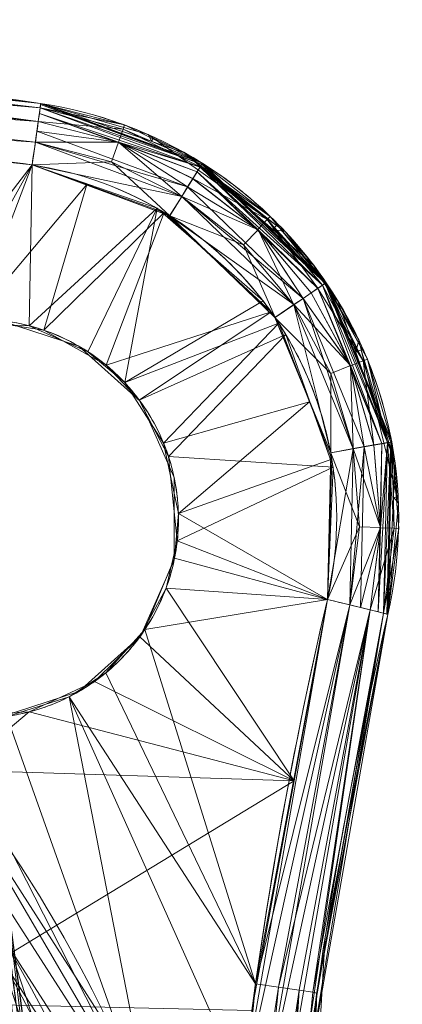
# Model space of a CAD drawing. Header units: millimetres. Extents: x -71 to 71, y -145 to 145.
# Tile 394 of 497: x 53 to 71, y 28 to 75. Entities that reach past the tile are written whole.
import ezdxf

# ---------------------------------------------------------------- set-up
doc = ezdxf.new("R2010")
doc.units = ezdxf.units.MM
doc.layers.add('1', color=7, linetype='CONTINUOUS')

msp = doc.modelspace()

# ---------------------------------------------------------------- linework, layer by layer
at = {"layer": '1', "color": 163, "linetype": 'Continuous', "lineweight": 13}
for p, q in [((54.195, 71.05, -127.9), (54.195, 71.05, -139.1)), ((70.739, 46.708, -127.83), (70.739, 46.708, -139.17)), ((54.636, 17.778, -15.8), (52.153, 36.5, -15.778)), ((52.153, 36.5, -40.222), (56.009, 7.431, -40.188))]:
    msp.add_line(p, q, dxfattribs=at)
at = {"layer": '1', "color": 163, "linetype": 'Continuous', "lineweight": 13, "extrusion": (-5.23961e-15, 1.15648e-14, -1)}
for centre, radius in [((0, 0, 144.005), 61.018), ((0, 0, 124.37), 56.395)]:
    msp.add_circle(centre, radius, dxfattribs=at)
at = {"layer": '1', "color": 163, "linetype": 'Continuous', "lineweight": 13}
msp.add_circle((0, 0, -145), 60.443, dxfattribs=at)
at = {"layer": '1', "color": 163, "linetype": 'Continuous', "lineweight": 13, "extrusion": (0.989177, -0.146467, 0.008693)}
msp.add_arc((75.221, -139.47, 41.993), 3, 270.8671, 0, dxfattribs=at)
at = {"layer": '1', "color": 163, "linetype": 'Continuous', "lineweight": 13, "extrusion": (-0.989177, 0.146467, 0.008693)}
msp.add_arc((-75.221, -127.52, -44.314), 3, 90.8671, 180, dxfattribs=at)
at = {"layer": '1', "color": 163, "linetype": 'Continuous', "lineweight": 13, "extrusion": (0.227826, 0.973615, -0.012994)}
msp.add_arc((-55.236, -127.019, 63.253), 3, 90.6676, 180, dxfattribs=at)
at = {"layer": '1', "color": 163, "linetype": 'Continuous', "lineweight": 13, "extrusion": (-0.227826, -0.973615, -0.012994)}
msp.add_arc((55.236, -139.959, -59.784), 3, 270.6676, 0, dxfattribs=at)
at = {"layer": '1', "color": 163, "linetype": 'Continuous', "lineweight": 13}
msp.add_arc((0, 0, -142.505), 63.564, 9.62085, 42.27869, dxfattribs=at)
for points in [[(-54.195, 71.05, -127.9), (-45.228, 72.377, -127.822), (-27.195, 74.373, -127.694), (0, 75.374, -127.619), (27.195, 74.373, -127.694), (45.228, 72.377, -127.822), (54.195, 71.05, -127.9)], [(54.195, 71.05, -139.1), (45.228, 72.377, -139.178), (27.195, 74.373, -139.306), (0, 75.374, -139.381), (-27.195, 74.373, -139.306), (-45.228, 72.377, -139.178), (-54.195, 71.05, -139.1)], [(62.67, 10.623, -142.505), (63.298, 22.964, -142.458), (65.039, 35.345, -142.331), (67.861, 47.422, -142.17)], [(70.739, 46.708, -139.17), (67.955, 34.81, -139.331), (66.235, 22.614, -139.459), (65.614, 10.461, -139.506)]]:
    msp.add_open_spline(points, degree=3, dxfattribs=at)
for points, knots in [([(53.788, 68.123, -124.9), (51.563, 68.453, -124.881), (47.107, 69.072, -124.843), (38.174, 70.145, -124.776), (26.973, 71.181, -124.708), (15.742, 71.802, -124.664), (6.748, 72.05, -124.647), (0, 72.113, -124.642), (-6.748, 72.051, -124.647), (-15.742, 71.803, -124.664), (-26.973, 71.181, -124.708), (-38.174, 70.15, -124.776), (-47.107, 69.073, -124.844), (-51.563, 68.453, -124.881), (-53.788, 68.123, -124.9)], [0, 0, 0, 0, 0.0625, 0.125, 0.25, 0.375, 0.4375, 0.5, 0.5625, 0.625, 0.75, 0.875, 0.9375, 1, 1, 1, 1]), ([(-53.788, 68.123, -142.1), (-51.563, 68.453, -142.119), (-47.107, 69.072, -142.157), (-38.174, 70.145, -142.224), (-26.974, 71.183, -142.292), (-15.742, 71.803, -142.336), (-6.748, 72.051, -142.353), (0, 72.113, -142.358), (6.748, 72.05, -142.353), (15.742, 71.802, -142.336), (26.973, 71.181, -142.292), (38.174, 70.145, -142.224), (47.107, 69.072, -142.157), (51.563, 68.453, -142.119), (53.788, 68.123, -142.1)], [0, 0, 0, 0, 0.0625, 0.125, 0.25, 0.375, 0.4375, 0.5, 0.5625, 0.625, 0.75, 0.875, 0.9375, 1, 1, 1, 1]), ([(70.739, 46.708, -127.83), (71.366, 49.387, -127.86), (71.43, 52.228, -127.886), (70.424, 57.629, -127.925), (69.346, 60.243, -127.938), (67.033, 63.645, -127.947), (66.133, 64.713, -127.948), (64.146, 66.628, -127.948), (63.065, 67.472, -127.946), (59.567, 69.668, -127.935), (56.915, 70.647, -127.92), (54.195, 71.05, -127.9)], [0, 0, 0, 0, 0.25, 0.25, 0.5, 0.5, 0.625, 0.625, 0.75, 0.75, 1, 1, 1, 1]), ([(54.195, 71.05, -139.1), (56.916, 70.647, -139.08), (59.581, 69.661, -139.065), (64.233, 66.737, -139.051), (66.267, 64.773, -139.05), (68.579, 61.37, -139.059), (69.241, 60.141, -139.064), (70.29, 57.588, -139.077), (70.677, 56.273, -139.085), (71.432, 52.211, -139.114), (71.366, 49.386, -139.14), (70.739, 46.708, -139.17)], [0, 0, 0, 0, 0.25, 0.25, 0.5, 0.5, 0.625, 0.625, 0.75, 0.75, 1, 1, 1, 1]), ([(53.788, 68.123, -124.9), (56.101, 67.78, -124.921), (58.356, 66.947, -124.935), (61.331, 65.079, -124.946), (62.25, 64.361, -124.948), (63.941, 62.732, -124.949), (64.706, 61.824, -124.947), (66.673, 58.931, -124.938), (67.59, 56.708, -124.925), (68.447, 52.115, -124.887), (68.393, 49.7, -124.861), (67.861, 47.422, -124.83)], [0, 0, 0, 0, 0.25, 0.25, 0.375, 0.375, 0.5, 0.5, 0.75, 0.75, 1, 1, 1, 1]), ([(67.861, 47.422, -142.17), (68.393, 49.699, -142.139), (68.448, 52.101, -142.114), (67.806, 55.555, -142.085), (67.476, 56.673, -142.077), (66.584, 58.844, -142.064), (66.021, 59.89, -142.059), (64.054, 62.784, -142.05), (62.324, 64.454, -142.05), (58.368, 66.941, -142.065), (56.102, 67.78, -142.079), (53.788, 68.123, -142.1)], [0, 0, 0, 0, 0.25, 0.25, 0.375, 0.375, 0.5, 0.5, 0.75, 0.75, 1, 1, 1, 1]), ([(42.762, 47.03, -142.505), (42.511, 47.534, -142.502), (42.308, 48.052, -142.497), (42.073, 48.851, -142.489), (42.006, 49.121, -142.486), (41.896, 49.667, -142.48), (41.853, 49.945, -142.477), (41.761, 50.783, -142.467), (41.749, 51.339, -142.46), (41.804, 52.17, -142.448), (41.835, 52.446, -142.444), (41.92, 52.998, -142.435), (41.976, 53.275, -142.431), (42.178, 54.091, -142.417), (42.359, 54.616, -142.408), (42.697, 55.378, -142.394), (42.821, 55.627, -142.389), (43.092, 56.116, -142.38), (43.24, 56.357, -142.375), (43.71, 57.052, -142.36), (44.061, 57.482, -142.35), (44.641, 58.081, -142.336), (44.844, 58.272, -142.331), (45.268, 58.638, -142.322), (45.49, 58.813, -142.317), (46.169, 59.302, -142.303), (46.647, 59.586, -142.294), (47.649, 60.068, -142.276), (48.18, 60.268, -142.268), (49.254, 60.567, -142.252), (49.8, 60.668, -142.245), (50.908, 60.775, -142.231), (51.475, 60.779, -142.224), (52.585, 60.69, -142.213), (53.133, 60.597, -142.208), (54.212, 60.314, -142.199), (54.745, 60.122, -142.195), (55.755, 59.656, -142.189), (56.237, 59.38, -142.187), (56.924, 58.901, -142.185), (57.149, 58.73, -142.184), (57.578, 58.37, -142.183), (57.784, 58.182, -142.183), (58.374, 57.592, -142.183), (58.731, 57.167, -142.184), (59.212, 56.479, -142.186), (59.363, 56.241, -142.187), (59.642, 55.756, -142.189), (59.77, 55.508, -142.191), (60.12, 54.752, -142.195), (60.308, 54.229, -142.199), (60.523, 53.416, -142.206), (60.582, 53.141, -142.208), (60.677, 52.59, -142.213), (60.711, 52.314, -142.216), (60.779, 51.484, -142.224), (60.776, 50.928, -142.231), (60.67, 49.809, -142.244), (60.568, 49.259, -142.252), (60.271, 48.189, -142.268), (60.076, 47.667, -142.276), (59.589, 46.652, -142.294), (59.305, 46.174, -142.303), (58.819, 45.498, -142.317), (58.647, 45.279, -142.321), (58.284, 44.857, -142.331), (58.091, 44.652, -142.336), (57.487, 44.064, -142.35), (57.056, 43.713, -142.36), (56.366, 43.246, -142.374), (56.13, 43.1, -142.379), (55.642, 42.829, -142.389), (55.389, 42.702, -142.394), (54.622, 42.36, -142.408), (54.096, 42.18, -142.417), (53.287, 41.979, -142.431), (53.015, 41.923, -142.435), (52.462, 41.837, -142.443), (52.181, 41.805, -142.448), (51.344, 41.749, -142.46), (50.789, 41.761, -142.467), (49.96, 41.851, -142.477), (49.684, 41.894, -142.48), (49.135, 42.003, -142.486), (48.86, 42.07, -142.489), (48.054, 42.307, -142.497), (47.534, 42.511, -142.502), (47.03, 42.762, -142.505)], [0, 0, 0, 0, 0.03125, 0.03125, 0.046875, 0.046875, 0.0625, 0.0625, 0.09375, 0.09375, 0.109375, 0.109375, 0.125, 0.125, 0.15625, 0.15625, 0.171875, 0.171875, 0.1875, 0.1875, 0.21875, 0.21875, 0.234375, 0.234375, 0.25, 0.25, 0.28125, 0.28125, 0.3125, 0.3125, 0.34375, 0.34375, 0.375, 0.375, 0.40625, 0.40625, 0.4375, 0.4375, 0.46875, 0.46875, 0.484375, 0.484375, 0.5, 0.5, 0.53125, 0.53125, 0.546875, 0.546875, 0.5625, 0.5625, 0.59375, 0.59375, 0.609375, 0.609375, 0.625, 0.625, 0.65625, 0.65625, 0.6875, 0.6875, 0.71875, 0.71875, 0.75, 0.75, 0.765625, 0.765625, 0.78125, 0.78125, 0.8125, 0.8125, 0.828125, 0.828125, 0.84375, 0.84375, 0.875, 0.875, 0.890625, 0.890625, 0.90625, 0.90625, 0.9375, 0.9375, 0.953125, 0.953125, 0.96875, 0.96875, 1, 1, 1, 1]), ([(47.689, 42.464, -124.5), (48.487, 42.14, -124.507), (49.309, 41.93, -124.515), (50.579, 41.78, -124.531), (51.011, 41.759, -124.536), (51.864, 41.775, -124.548), (52.287, 41.811, -124.554), (53.125, 41.939, -124.567), (53.541, 42.032, -124.574), (54.366, 42.275, -124.588), (54.766, 42.424, -124.595), (55.541, 42.771, -124.609), (55.915, 42.97, -124.616), (56.639, 43.42, -124.631), (56.991, 43.672, -124.639), (57.977, 44.488, -124.661), (58.553, 45.111, -124.676), (59.539, 46.519, -124.704), (59.928, 47.275, -124.718), (60.357, 48.479, -124.737), (60.475, 48.895, -124.743), (60.65, 49.73, -124.754), (60.709, 50.15, -124.76), (60.771, 50.997, -124.77), (60.774, 51.423, -124.775), (60.721, 52.281, -124.784), (60.665, 52.704, -124.788), (60.499, 53.537, -124.796), (60.389, 53.947, -124.799), (60.112, 54.753, -124.805), (59.944, 55.151, -124.807), (59.37, 56.295, -124.813), (58.891, 56.996, -124.816), (57.739, 58.271, -124.817), (57.088, 58.82, -124.816), (56.01, 59.506, -124.812), (55.63, 59.714, -124.81), (54.855, 60.071, -124.805), (54.459, 60.222, -124.803), (53.648, 60.471, -124.796), (53.233, 60.569, -124.793), (52.385, 60.709, -124.785), (51.959, 60.749, -124.781), (51.11, 60.773, -124.771), (50.687, 60.757, -124.767), (49.839, 60.667, -124.756), (49.413, 60.593, -124.75), (48.17, 60.287, -124.732), (47.38, 59.977, -124.72), (46.256, 59.349, -124.699), (45.896, 59.114, -124.692), (45.215, 58.602, -124.677), (44.891, 58.322, -124.67), (44.585, 58.02, -124.663)], [0, 0, 0, 0, 0.0625, 0.0625, 0.09375, 0.09375, 0.125, 0.125, 0.15625, 0.15625, 0.1875, 0.1875, 0.21875, 0.21875, 0.25, 0.25, 0.3125, 0.3125, 0.375, 0.375, 0.40625, 0.40625, 0.4375, 0.4375, 0.46875, 0.46875, 0.5, 0.5, 0.53125, 0.53125, 0.5625, 0.5625, 0.625, 0.625, 0.6875, 0.6875, 0.71875, 0.71875, 0.75, 0.75, 0.78125, 0.78125, 0.8125, 0.8125, 0.84375, 0.84375, 0.875, 0.875, 0.9375, 0.9375, 0.96875, 0.96875, 1, 1, 1, 1]), ([(67.861, 47.422, -124.83), (64.208, 31.787, -124.622), (62.412, 16.028, -124.476), (62.388, -15.712, -124.474), (64.212, -31.804, -124.622), (67.861, -47.422, -124.83)], [0, 0, 0, 0, 0.5, 0.5, 1, 1, 1, 1]), ([(70.739, -46.708, -127.83), (67.138, -31.32, -127.622), (65.335, -15.472, -127.473), (65.359, 15.784, -127.475), (67.135, 31.304, -127.621), (70.739, 46.708, -127.83)], [0, 0, 0, 0, 0.5, 0.5, 1, 1, 1, 1]), ([(53.344, 17.855, -8.694), (52.291, 21.192, -7.051), (51.014, 24.432, -5.43), (48.039, 30.641, -2.418), (46.338, 33.625, -1.012), (44.376, 36.5, 0.243)], [0, 0, 0, 0, 0.500005, 0.500005, 1, 1, 1, 1]), ([(51.581, 36.5, -45.007), (51.59, 36.467, -44.988), (51.618, 36.365, -44.93), (51.682, 36.123, -44.793), (51.807, 35.635, -44.526), (51.974, 34.937, -44.168), (52.156, 34.097, -43.791), (52.319, 33.255, -43.488), (52.439, 32.553, -43.316), (52.514, 32.062, -43.246), (52.555, 31.781, -43.221), (52.577, 31.623, -43.213), (52.592, 31.517, -43.21), (52.601, 31.447, -43.209), (52.618, 31.324, -43.209), (52.65, 31.079, -43.209), (52.826, 29.754, -43.207), (53.06, 27.99, -43.205), (53.339, 25.89, -43.202), (53.543, 24.347, -43.201), (53.744, 22.835, -43.199), (53.941, 21.35, -43.197), (54.135, 19.892, -43.195), (54.325, 18.457, -43.193), (54.512, 17.044, -43.192), (54.759, 15.187, -43.189), (55.06, 12.913, -43.187), (55.355, 10.69, -43.184), (55.588, 8.938, -43.182), (55.71, 8.015, -43.181), (55.778, 7.503, -43.18), (55.789, 7.424, -43.18), (55.792, 7.399, -43.18)], [0, 0, 0, 0, 0.003007, 0.009379, 0.022122, 0.047609, 0.073096, 0.098583, 0.12407, 0.136813, 0.143185, 0.149557, 0.15115, 0.152743, 0.155928, 0.1623, 0.175043, 0.276991, 0.327965, 0.378938, 0.429912, 0.480886, 0.531859, 0.582833, 0.633807, 0.68478, 0.786728, 0.888675, 0.939649, 0.990622, 0.996994, 1, 1, 1, 1])]:
    msp.add_open_spline(points, degree=3, knots=knots, dxfattribs=at)
for points in [[(54.195, 71.05, -139.1), (24.383, 74.236, -139.299), (34.99, 73.382, -127.757)], [(54.086, 70.193, -141.205), (27.066, 73.184, -141.391), (27.11, 73.837, -140.381)], [(54.174, 70.843, -126.805), (27.118, 73.838, -126.618), (27.075, 73.185, -125.609)], [(54.174, 70.843, -140.195), (27.11, 73.837, -140.381), (27.12, 74.043, -139.287)], [(27.11, 73.837, -140.381), (54.174, 70.843, -140.195), (54.086, 70.193, -141.205)], [(27.128, 74.044, -127.712), (27.118, 73.838, -126.618), (54.174, 70.843, -126.805)], [(27.12, 74.043, -139.287), (54.195, 71.05, -139.1), (54.174, 70.843, -140.195)], [(54.174, 70.843, -126.805), (54.195, 71.05, -127.9), (27.128, 74.044, -127.712)], [(26.997, 72.188, -142.062), (27.066, 73.184, -141.391), (54.086, 70.193, -141.205)], [(54.086, 70.193, -125.795), (27.075, 73.185, -125.609), (27.005, 72.189, -124.937)], [(27.075, 73.185, -125.609), (54.086, 70.193, -125.795), (54.174, 70.843, -126.805)], [(34.99, 73.382, -127.757), (54.195, 71.05, -127.9), (54.195, 71.05, -139.1)], [(26.918, 71.1, -142.287), (26.997, 72.188, -142.062), (53.946, 69.203, -141.876)], [(53.946, 69.203, -125.124), (27.005, 72.189, -124.937), (26.926, 71.101, -124.712)], [(54.086, 70.193, -141.205), (53.946, 69.203, -141.876), (26.997, 72.188, -142.062)], [(27.005, 72.189, -124.937), (53.946, 69.203, -125.124), (54.086, 70.193, -125.795)], [(53.788, 68.123, -124.9), (25.977, 71.09, -124.712), (47.531, 60, -124.722)], [(53.946, 69.203, -141.876), (53.788, 68.123, -142.1), (26.918, 71.1, -142.287)], [(26.926, 71.101, -124.712), (53.788, 68.123, -124.9), (53.946, 69.203, -125.124)], [(58.127, 69.829, -126.832), (54.174, 70.843, -126.805), (54.086, 70.193, -125.795)], [(54.138, 70.572, -140.728), (54.174, 70.843, -140.195), (61.8, 68.022, -140.152)], [(58.192, 70.025, -127.926), (54.195, 71.05, -127.9), (54.174, 70.843, -126.805)], [(54.174, 70.843, -140.195), (54.192, 71, -139.641), (61.882, 68.156, -139.599)], [(54.174, 70.843, -126.805), (58.127, 69.829, -126.832), (58.192, 70.025, -127.926)], [(61.882, 68.156, -139.599), (61.8, 68.022, -140.152), (54.174, 70.843, -140.195)], [(54.192, 71, -139.641), (54.195, 71.05, -139.1), (61.907, 68.199, -139.058)], [(61.907, 68.199, -139.058), (61.882, 68.156, -139.599), (54.192, 71, -139.641)], [(54.195, 71.05, -139.1), (54.195, 71.05, -127.9), (59.317, 69.571, -127.932)], [(59.317, 69.571, -127.932), (59.493, 69.238, -139.07), (54.195, 71.05, -139.1)], [(57.912, 69.209, -141.178), (54.086, 70.193, -141.205), (54.138, 70.572, -140.728)], [(61.8, 68.022, -140.152), (61.657, 67.791, -140.684), (54.138, 70.572, -140.728)], [(57.912, 69.209, -141.178), (54.138, 70.572, -140.728), (61.657, 67.791, -140.684)], [(53.946, 69.203, -141.876), (54.086, 70.193, -141.205), (57.912, 69.209, -141.178)], [(57.906, 69.213, -125.822), (54.086, 70.193, -125.795), (54.021, 69.727, -125.405)], [(54.086, 70.193, -125.795), (57.906, 69.213, -125.822), (58.127, 69.829, -126.832)], [(61.899, 68.204, -127.942), (58.192, 70.025, -127.926), (58.127, 69.829, -126.832)], [(40.16, 69.822, -142.205), (53.788, 68.123, -142.1), (49.606, 60.619, -142.247)], [(61.198, 67.073, -125.449), (54.021, 69.727, -125.405), (53.946, 69.203, -125.124)], [(57.906, 69.213, -125.822), (54.021, 69.727, -125.405), (61.198, 67.073, -125.449)], [(61.792, 68.027, -126.848), (58.127, 69.829, -126.832), (57.906, 69.213, -125.822)], [(58.127, 69.829, -126.832), (61.792, 68.027, -126.848), (61.899, 68.204, -127.942)], [(59.317, 69.571, -127.932), (59.537, 69.415, -127.932), (59.493, 69.238, -139.07)], [(61.058, 68.703, -139.061), (59.493, 69.238, -139.07), (59.537, 69.415, -127.932)], [(61.058, 68.703, -139.061), (59.537, 69.415, -127.932), (65.444, 65.237, -127.947)], [(60.918, 66.625, -125.168), (53.946, 69.203, -125.124), (53.788, 68.123, -124.9)], [(53.788, 68.123, -142.1), (53.946, 69.203, -141.876), (57.57, 68.271, -141.849)], [(57.912, 69.209, -141.178), (57.57, 68.271, -141.849), (53.946, 69.203, -141.876)], [(53.946, 69.203, -125.124), (60.918, 66.625, -125.168), (61.198, 67.073, -125.449)], [(60.926, 66.621, -141.832), (57.57, 68.271, -141.849), (57.912, 69.209, -141.178)], [(61.198, 67.073, -125.449), (61.447, 67.472, -125.839), (57.906, 69.213, -125.822)], [(57.906, 69.213, -125.822), (61.447, 67.472, -125.839), (61.792, 68.027, -126.848)], [(57.912, 69.209, -141.178), (61.455, 67.467, -141.161), (60.926, 66.621, -141.832)], [(61.657, 67.791, -140.684), (61.455, 67.467, -141.161), (57.912, 69.209, -141.178)], [(65.444, 65.237, -127.947), (65.26, 65.04, -139.056), (61.058, 68.703, -139.061)], [(47.531, 60, -124.722), (50.985, 60.761, -124.77), (53.788, 68.123, -124.9)], [(53.788, 68.123, -142.1), (53.655, 60.46, -142.204), (49.606, 60.619, -142.247)], [(50.985, 60.761, -124.77), (56.403, 67.183, -124.918), (53.788, 68.123, -124.9)], [(53.655, 60.46, -142.204), (53.788, 68.123, -142.1), (59.743, 66.059, -142.06)], [(60.346, 65.697, -142.057), (53.788, 68.123, -142.1), (57.57, 68.271, -141.849)], [(53.788, 68.123, -124.9), (60.339, 65.702, -124.942), (60.918, 66.625, -125.168)], [(57.57, 68.271, -141.849), (60.926, 66.621, -141.832), (60.346, 65.697, -142.057)], [(64.996, 65.521, -126.854), (61.792, 68.027, -126.848), (61.447, 67.472, -125.839)], [(61.657, 67.791, -140.684), (61.8, 68.022, -140.152), (67.636, 62.391, -140.15)], [(65.139, 65.67, -127.948), (61.899, 68.204, -127.942), (61.792, 68.027, -126.848)], [(61.792, 68.027, -126.848), (64.996, 65.521, -126.854), (65.139, 65.67, -127.948)], [(61.8, 68.022, -140.152), (61.882, 68.156, -139.599), (67.767, 62.478, -139.597)], [(67.767, 62.478, -139.597), (67.636, 62.391, -140.15), (61.8, 68.022, -140.152)], [(61.882, 68.156, -139.599), (61.907, 68.199, -139.058), (67.808, 62.505, -139.056)], [(67.808, 62.505, -139.056), (67.767, 62.478, -139.597), (61.882, 68.156, -139.599)], [(64.555, 65.035, -141.155), (61.455, 67.467, -141.161), (61.657, 67.791, -140.684)], [(67.636, 62.391, -140.15), (67.41, 62.239, -140.682), (61.657, 67.791, -140.684)], [(61.657, 67.791, -140.684), (67.41, 62.239, -140.682), (64.555, 65.035, -141.155)], [(56.403, 67.183, -124.918), (50.985, 60.761, -124.77), (54.354, 60.249, -124.802)], [(60.077, 65.863, -124.941), (56.403, 67.183, -124.918), (54.354, 60.249, -124.802)], [(66.7, 61.768, -125.451), (61.198, 67.073, -125.449), (60.918, 66.625, -125.168)], [(60.926, 66.621, -141.832), (61.455, 67.467, -141.161), (64.555, 65.035, -141.155)], [(64.543, 65.05, -125.845), (61.447, 67.472, -125.839), (61.198, 67.073, -125.449)], [(64.543, 65.05, -125.845), (61.198, 67.073, -125.449), (66.7, 61.768, -125.451)], [(61.447, 67.472, -125.839), (64.543, 65.05, -125.845), (64.996, 65.521, -126.854)], [(66.263, 61.472, -125.17), (60.918, 66.625, -125.168), (60.339, 65.702, -124.942)], [(60.346, 65.697, -142.057), (60.926, 66.621, -141.832), (63.863, 64.317, -141.826)], [(60.918, 66.625, -125.168), (66.263, 61.472, -125.17), (66.7, 61.768, -125.451)], [(64.555, 65.035, -141.155), (63.863, 64.317, -141.826), (60.926, 66.621, -141.832)], [(59.743, 66.059, -142.06), (56.447, 59.228, -142.186), (53.655, 60.46, -142.204)], [(54.354, 60.249, -124.802), (57.326, 58.581, -124.816), (60.077, 65.863, -124.941)], [(58.206, 57.752, -142.183), (56.447, 59.228, -142.186), (59.743, 66.059, -142.06)], [(65.177, 61.126, -124.945), (60.077, 65.863, -124.941), (57.326, 58.581, -124.816)], [(59.743, 66.059, -142.06), (64.795, 61.643, -142.054), (58.206, 57.752, -142.183)], [(60.339, 65.702, -124.942), (65.362, 60.86, -124.944), (66.263, 61.472, -125.17)], [(63.863, 64.317, -141.826), (65.365, 60.854, -142.056), (60.346, 65.697, -142.057)], [(67.763, 62.485, -127.403), (65.139, 65.67, -127.948), (64.996, 65.521, -126.854)], [(67.763, 62.485, -127.403), (67.804, 62.511, -127.944), (65.139, 65.67, -127.948)], [(67.406, 62.245, -126.318), (64.996, 65.521, -126.854), (64.543, 65.05, -125.845)], [(64.996, 65.521, -126.854), (67.632, 62.397, -126.85), (67.763, 62.485, -127.403)], [(67.406, 62.245, -126.318), (67.632, 62.397, -126.85), (64.996, 65.521, -126.854)], [(65.26, 65.04, -139.056), (65.444, 65.237, -127.947), (65.85, 64.95, -127.948)], [(66.267, 61.466, -141.83), (63.863, 64.317, -141.826), (64.555, 65.035, -141.155)], [(66.7, 61.768, -125.451), (67.089, 62.032, -125.841), (64.543, 65.05, -125.845)], [(64.543, 65.05, -125.845), (67.089, 62.032, -125.841), (67.406, 62.245, -126.318)], [(64.555, 65.035, -141.155), (66.704, 61.762, -141.549), (66.267, 61.466, -141.83)], [(64.555, 65.035, -141.155), (67.094, 62.026, -141.159), (66.704, 61.762, -141.549)], [(67.41, 62.239, -140.682), (67.094, 62.026, -141.159), (64.555, 65.035, -141.155)], [(67.202, 63.348, -139.054), (65.26, 65.04, -139.056), (65.85, 64.95, -127.948)], [(65.85, 64.95, -127.948), (68.365, 61.638, -127.941), (67.202, 63.348, -139.054)], [(63.863, 64.317, -141.826), (66.267, 61.466, -141.83), (65.365, 60.854, -142.056)], [(69.359, 59.787, -139.066), (67.202, 63.348, -139.054), (68.365, 61.638, -127.941)], [(67.632, 62.397, -126.85), (67.406, 62.245, -126.318), (70.453, 54.853, -126.278)], [(67.41, 62.239, -140.682), (67.636, 62.391, -140.15), (69.572, 58.791, -140.165)], [(67.763, 62.485, -127.403), (67.632, 62.397, -126.85), (70.722, 54.899, -126.811)], [(70.453, 54.853, -126.278), (70.722, 54.899, -126.811), (67.632, 62.397, -126.85)], [(69.572, 58.791, -140.165), (67.636, 62.391, -140.15), (67.767, 62.478, -139.597)], [(67.804, 62.511, -127.944), (67.763, 62.485, -127.403), (70.878, 54.924, -127.364)], [(70.722, 54.899, -126.811), (70.878, 54.924, -127.364), (67.763, 62.485, -127.403)], [(67.767, 62.478, -139.597), (67.808, 62.505, -139.056), (69.765, 58.864, -139.071)], [(67.767, 62.478, -139.597), (69.765, 58.864, -139.071), (69.572, 58.791, -140.165)], [(70.878, 54.924, -127.364), (70.927, 54.928, -127.905), (67.804, 62.511, -127.944)], [(68.955, 58.565, -125.826), (67.089, 62.032, -125.841), (66.7, 61.768, -125.451)], [(66.704, 61.762, -141.549), (67.094, 62.026, -141.159), (68.964, 58.548, -141.174)], [(67.406, 62.245, -126.318), (67.089, 62.032, -125.841), (68.955, 58.565, -125.826)], [(68.964, 58.548, -141.174), (67.094, 62.026, -141.159), (67.41, 62.239, -140.682)], [(68.955, 58.565, -125.826), (70.453, 54.853, -126.278), (67.406, 62.245, -126.318)], [(67.41, 62.239, -140.682), (69.572, 58.791, -140.165), (68.964, 58.548, -141.174)], [(58.206, 57.752, -142.183), (64.795, 61.643, -142.054), (65.545, 60.584, -142.057)], [(68.03, 58.188, -125.155), (66.263, 61.472, -125.17), (65.362, 60.86, -124.944)], [(68.02, 54.403, -142.094), (65.365, 60.854, -142.056), (66.267, 61.466, -141.83)], [(68.955, 58.565, -125.826), (66.7, 61.768, -125.451), (66.263, 61.472, -125.17)], [(66.263, 61.472, -125.17), (68.03, 58.188, -125.155), (68.955, 58.565, -125.826)], [(69.094, 54.601, -141.871), (66.267, 61.466, -141.83), (66.704, 61.762, -141.549)], [(66.267, 61.466, -141.83), (69.094, 54.601, -141.871), (68.02, 54.403, -142.094)], [(68.964, 58.548, -141.174), (69.614, 54.695, -141.589), (66.704, 61.762, -141.549)], [(66.704, 61.762, -141.549), (69.614, 54.695, -141.589), (69.094, 54.601, -141.871)], [(68.365, 61.638, -127.941), (69.224, 59.209, -127.928), (69.359, 59.787, -139.066)], [(57.326, 58.581, -124.816), (58.897, 56.923, -124.815), (65.177, 61.126, -124.945)], [(65.884, 60.042, -124.941), (65.177, 61.126, -124.945), (58.897, 56.923, -124.815)], [(56.015, 59.492, -142.188), (56.015, 59.492, -124.812), (52.258, 60.713, -124.784), (52.258, 60.713, -142.216)], [(60.056, 54.866, -142.195), (58.206, 57.752, -142.183), (65.545, 60.584, -142.057)], [(65.545, 60.584, -142.057), (67.007, 56.836, -142.08), (60.056, 54.866, -142.195)], [(65.362, 60.86, -124.944), (68.019, 54.412, -124.906), (68.03, 58.188, -125.155)], [(65.884, 60.042, -124.941), (58.897, 56.923, -124.815), (60.291, 54.228, -124.801)], [(60.291, 54.228, -124.801), (68.133, 53.72, -124.9), (65.884, 60.042, -124.941)], [(69.224, 59.209, -127.928), (69.475, 59.308, -139.069), (69.359, 59.787, -139.066)], [(58.951, 56.849, -142.185), (58.951, 56.849, -124.815), (56.015, 59.492, -124.812), (56.015, 59.492, -142.188)], [(69.475, 59.308, -139.069), (69.224, 59.209, -127.928), (71.083, 53.954, -127.898)], [(71.083, 53.954, -127.898), (71.185, 52.277, -139.116), (69.475, 59.308, -139.069)], [(70.078, 54.778, -141.2), (68.964, 58.548, -141.174), (69.572, 58.791, -140.165)], [(70.724, 54.89, -140.19), (69.572, 58.791, -140.165), (69.765, 58.864, -139.071)], [(69.572, 58.791, -140.165), (70.724, 54.89, -140.19), (70.078, 54.778, -141.2)], [(69.765, 58.864, -139.071), (70.929, 54.919, -139.095), (70.724, 54.89, -140.19)], [(68.019, 54.412, -124.906), (69.092, 54.61, -125.13), (68.03, 58.188, -125.155)], [(68.955, 58.565, -125.826), (68.03, 58.188, -125.155), (69.092, 54.61, -125.13)], [(68.955, 58.565, -125.826), (70.076, 54.787, -125.801), (70.453, 54.853, -126.278)], [(69.092, 54.61, -125.13), (70.076, 54.787, -125.801), (68.955, 58.565, -125.826)], [(68.964, 58.548, -141.174), (70.078, 54.778, -141.2), (69.614, 54.695, -141.589)], [(60.558, 53.24, -142.207), (60.558, 53.24, -124.793), (58.951, 56.849, -124.815), (58.951, 56.849, -142.185)], [(67.007, 56.836, -142.08), (60.762, 51.512, -142.224), (60.056, 54.866, -142.195)], [(60.762, 51.512, -142.224), (67.007, 56.836, -142.08), (68.074, 54.101, -142.097)], [(70.394, 50.845, -141.235), (70.078, 54.778, -141.2), (70.724, 54.89, -140.19)], [(70.722, 54.899, -126.811), (70.453, 54.853, -126.278), (70.274, 46.839, -126.199)], [(70.274, 46.839, -126.199), (70.54, 46.77, -126.733), (70.722, 54.899, -126.811)], [(70.724, 54.89, -140.19), (71.051, 50.819, -140.224), (70.394, 50.845, -141.235)], [(70.878, 54.924, -127.364), (70.722, 54.899, -126.811), (70.54, 46.77, -126.733)], [(70.54, 46.77, -126.733), (70.693, 46.726, -127.288), (70.878, 54.924, -127.364)], [(70.927, 54.928, -127.905), (70.878, 54.924, -127.364), (70.693, 46.726, -127.288)], [(70.693, 46.726, -127.288), (70.739, 46.708, -127.83), (70.927, 54.928, -127.905)], [(71.051, 50.819, -140.224), (70.724, 54.89, -140.19), (70.929, 54.919, -139.095)], [(70.929, 54.919, -139.095), (71.258, 50.802, -139.128), (71.051, 50.819, -140.224)], [(69.094, 54.601, -141.871), (68.926, 47.17, -141.949), (67.861, 47.422, -142.17)], [(67.861, 47.422, -142.17), (68.02, 54.403, -142.094), (69.094, 54.601, -141.871)], [(68.019, 54.412, -124.906), (67.861, 47.422, -124.83), (69.392, 50.882, -125.095)], [(69.392, 50.882, -125.095), (69.092, 54.61, -125.13), (68.019, 54.412, -124.906)], [(69.614, 54.695, -141.589), (69.442, 47.045, -141.668), (68.926, 47.17, -141.949)], [(68.926, 47.17, -141.949), (69.094, 54.601, -141.871), (69.614, 54.695, -141.589)], [(70.394, 50.852, -125.765), (70.076, 54.787, -125.801), (69.092, 54.61, -125.13)], [(69.092, 54.61, -125.13), (69.392, 50.882, -125.095), (70.394, 50.852, -125.765)], [(70.394, 50.845, -141.235), (69.442, 47.045, -141.668), (69.614, 54.695, -141.589)], [(69.614, 54.695, -141.589), (70.078, 54.778, -141.2), (70.394, 50.845, -141.235)], [(70.453, 54.853, -126.278), (70.076, 54.787, -125.801), (70.394, 50.852, -125.765)], [(70.394, 50.852, -125.765), (70.274, 46.839, -126.199), (70.453, 54.853, -126.278)], [(68.133, 53.72, -124.9), (60.291, 54.228, -124.801), (60.708, 50.222, -124.761)], [(60.762, 51.512, -142.224), (68.074, 54.101, -142.097), (67.861, 47.422, -142.17)], [(71.083, 53.954, -127.898), (71.005, 52.301, -127.883), (71.185, 52.277, -139.116)], [(60.708, 50.222, -124.761), (67.861, 47.422, -124.83), (68.133, 53.72, -124.9)], [(60.558, 49.29, -142.252), (60.558, 49.29, -124.748), (60.558, 53.24, -124.793), (60.558, 53.24, -142.207)], [(71.249, 52.011, -139.117), (71.005, 52.301, -127.883), (70.739, 46.708, -127.83)], [(71.249, 52.011, -139.117), (71.185, 52.277, -139.116), (71.005, 52.301, -127.883)], [(70.739, 46.708, -127.83), (70.739, 46.708, -139.17), (71.249, 52.011, -139.117)], [(67.861, 47.422, -142.17), (60.58, 49.397, -142.25), (60.762, 51.512, -142.224)], [(67.861, 47.422, -124.83), (68.926, 47.17, -125.051), (69.392, 50.882, -125.095)], [(70.394, 50.852, -125.765), (69.392, 50.882, -125.095), (68.926, 47.17, -125.051)], [(68.926, 47.17, -125.051), (69.902, 46.932, -125.721), (70.394, 50.852, -125.765)], [(70.394, 50.845, -141.235), (69.902, 46.932, -141.279), (69.442, 47.045, -141.668)], [(70.394, 50.852, -125.765), (69.902, 46.932, -125.721), (70.274, 46.839, -126.199)], [(69.902, 46.932, -141.279), (70.394, 50.845, -141.235), (71.051, 50.819, -140.224)], [(71.051, 50.819, -140.224), (70.54, 46.77, -140.267), (69.902, 46.932, -141.279)], [(70.54, 46.77, -140.267), (71.051, 50.819, -140.224), (71.258, 50.802, -139.128)], [(71.258, 50.802, -139.128), (70.739, 46.708, -139.17), (70.54, 46.77, -140.267)], [(67.861, 47.422, -124.83), (60.708, 50.222, -124.761), (60.174, 47.965, -124.729)], [(58.951, 45.681, -142.313), (58.951, 45.681, -124.687), (60.558, 49.29, -124.748), (60.558, 49.29, -142.252)], [(59.166, 45.99, -142.307), (60.58, 49.397, -142.25), (67.861, 47.422, -142.17)], [(60.174, 47.965, -124.729), (58.92, 45.638, -124.686), (66.272, 38.781, -124.732)], [(66.272, 38.781, -124.732), (67.861, 47.422, -124.83), (60.174, 47.965, -124.729)], [(67.861, 47.422, -142.17), (64.443, 29.121, -142.38), (59.166, 45.99, -142.307)], [(68.926, 47.17, -125.051), (67.861, 47.422, -124.83), (63.765, 23.878, -124.575)], [(64.443, 29.121, -142.38), (67.861, 47.422, -142.17), (68.926, 47.17, -141.949)], [(63.765, 23.878, -124.575), (64.849, 23.75, -124.799), (68.926, 47.17, -125.051)], [(68.926, 47.17, -141.949), (65.524, 28.966, -142.157), (64.443, 29.121, -142.38)], [(69.902, 46.932, -125.721), (68.926, 47.17, -125.051), (64.849, 23.75, -124.799)], [(64.849, 23.75, -124.799), (65.841, 23.629, -125.47), (69.902, 46.932, -125.721)], [(65.524, 28.966, -142.157), (68.926, 47.17, -141.949), (69.902, 46.932, -141.279)], [(69.902, 46.932, -141.279), (66.514, 28.82, -141.486), (65.524, 28.966, -142.157)], [(69.902, 46.932, -125.721), (65.841, 23.629, -125.47), (66.491, 23.547, -126.479)], [(66.491, 23.547, -126.479), (70.54, 46.77, -126.733), (69.902, 46.932, -125.721)], [(67.162, 28.719, -140.476), (66.514, 28.82, -141.486), (69.902, 46.932, -141.279)], [(69.902, 46.932, -141.279), (70.54, 46.77, -140.267), (67.162, 28.719, -140.476)], [(70.54, 46.77, -126.733), (66.491, 23.547, -126.479), (66.696, 23.516, -127.574)], [(66.696, 23.516, -127.574), (70.739, 46.708, -127.83), (70.54, 46.77, -126.733)], [(67.365, 28.68, -139.381), (67.162, 28.719, -140.476), (70.54, 46.77, -140.267)], [(70.54, 46.77, -140.267), (70.739, 46.708, -139.17), (67.365, 28.68, -139.381)], [(67.757, 31.362, -127.646), (67.365, 28.68, -139.381), (70.739, 46.708, -139.17)], [(70.739, 46.708, -139.17), (70.739, 46.708, -127.83), (67.757, 31.362, -127.646)], [(57.303, 43.931, -142.354), (59.166, 45.99, -142.307), (64.443, 29.121, -142.38)], [(56.015, 43.038, -142.382), (56.015, 43.038, -124.618), (58.951, 45.681, -124.687), (58.951, 45.681, -142.313)], [(58.92, 45.638, -124.686), (56.769, 43.522, -124.634), (66.272, 38.781, -124.732)], [(55.562, 42.792, -142.39), (57.303, 43.931, -142.354), (64.443, 29.121, -142.38)], [(56.769, 43.522, -124.634), (53.643, 42.068, -124.575), (66.272, 38.781, -124.732)], [(52.258, 41.817, -142.446), (52.258, 41.817, -124.554), (56.015, 43.038, -124.618), (56.015, 43.038, -142.382)], [(59.575, 22.163, -142.505), (52.586, 41.857, -142.441), (55.562, 42.792, -142.39)], [(64.443, 29.121, -142.38), (63.956, 24.045, -142.414), (55.562, 42.792, -142.39)], [(55.562, 42.792, -142.39), (63.956, 24.045, -142.414), (59.575, 22.163, -142.505)], [(59.575, 22.163, -142.505), (48.485, 41.104, -142.505), (49.468, 41.937, -142.483)], [(49.468, 41.937, -142.483), (52.586, 41.857, -142.441), (59.575, 22.163, -142.505)], [(53.643, 42.068, -124.575), (49.716, 41.892, -124.52), (50.327, 39.302, -124.5)], [(50.327, 39.302, -124.5), (66.272, 38.781, -124.732), (53.643, 42.068, -124.575)], [(57.82, 26.405, -142.505), (56.948, 26.007, -142.68), (47.314, 40.998, -142.68), (48.038, 41.625, -142.505)], [(47.314, 40.998, -142.68), (56.948, 26.007, -142.68), (56.066, 25.604, -143.251), (46.581, 40.363, -143.251)], [(35.528, -48.9, -145), (44.918, 40.445, -145), (57.485, 18.678, -145)], [(46.114, 39.958, -144.005), (46.581, 40.363, -143.251), (56.066, 25.604, -143.251), (55.504, 25.348, -144.005)], [(48.84, 28.198, -124.37), (66.272, 38.781, -124.732), (50.327, 39.302, -124.5)], [(64.261, 27.846, -124.608), (66.272, 38.781, -124.732), (48.84, 28.198, -124.37)], [(49.535, 27.516, -3.934), (53.344, 17.855, -8.694), (51.098, 36.505, -9.316)], [(51.212, 36.504, -10.016), (51.098, 36.505, -9.316), (53.344, 17.855, -8.694)], [(52.153, 36.5, -15.778), (51.212, 36.504, -10.016), (53.596, 17.84, -10.056)], [(53.344, 17.855, -8.694), (53.596, 17.84, -10.056), (51.212, 36.504, -10.016)], [(56.009, 7.431, -40.188), (52.153, 36.5, -40.222), (54.972, 15.251, -28.949), (55.336, 12.501, -30.392)], [(52.153, 36.5, -40.222), (54.724, 17.119, -26.496), (54.972, 15.251, -28.949)], [(52.153, 36.5, -15.778), (54.636, 17.778, -15.8), (54.636, 17.778, -23.5)], [(54.636, 17.778, -23.5), (54.724, 17.119, -26.496), (52.153, 36.5, -40.222), (52.153, 36.5, -15.778)], [(53.596, 17.84, -10.056), (54.636, 17.778, -15.682), (52.153, 36.5, -15.778)], [(54.636, 17.778, -15.682), (54.636, 17.778, -15.8), (52.153, 36.5, -15.778)], [(52.153, 36.5, -40.222), (56.009, 7.431, -40.188), (54.183, 19.524, -43.195)], [(54.183, 19.524, -43.195), (52.431, 32.588, -43.334), (52.153, 36.5, -40.222)], [(43.793, 31.818, -123.883), (51.482, 16.728, -123.883), (53.635, 17.427, -124.37), (45.625, 33.148, -124.37)], [(67.365, 28.68, -139.381), (67.757, 31.362, -127.646), (66.936, 17.208, -127.588)], [(52.843, 30.509, -144.005), (60.684, 6.378, -144.005), (60.112, 6.318, -145), (52.345, 30.222, -145)], [(62.67, 10.623, -142.505), (64.443, 29.121, -142.38), (65.524, 28.966, -142.157)], [(65.524, 28.966, -142.157), (63.758, 10.567, -142.28), (62.67, 10.623, -142.505)], [(63.758, 10.567, -142.28), (65.524, 28.966, -142.157), (66.514, 28.82, -141.486)], [(66.514, 28.82, -141.486), (64.755, 10.513, -141.609), (63.758, 10.567, -142.28)], [(65.408, 10.476, -140.599), (64.755, 10.513, -141.609), (66.514, 28.82, -141.486)], [(66.514, 28.82, -141.486), (67.162, 28.719, -140.476), (65.408, 10.476, -140.599)], [(65.614, 10.461, -139.506), (65.408, 10.476, -140.599), (67.162, 28.719, -140.476)], [(67.162, 28.719, -140.476), (67.365, 28.68, -139.381), (65.614, 10.461, -139.506)], [(66.936, 17.208, -127.588), (66.266, 17.239, -139.459), (67.365, 28.68, -139.381)], [(48.84, 28.198, -124.37), (55.539, 9.793, -124.37), (62.82, 11.185, -124.506)], [(62.82, 11.185, -124.506), (64.261, 27.846, -124.608), (48.84, 28.198, -124.37)]]:
    msp.add_3dface(points, dxfattribs=at)

doc.saveas('drawing.dxf')
